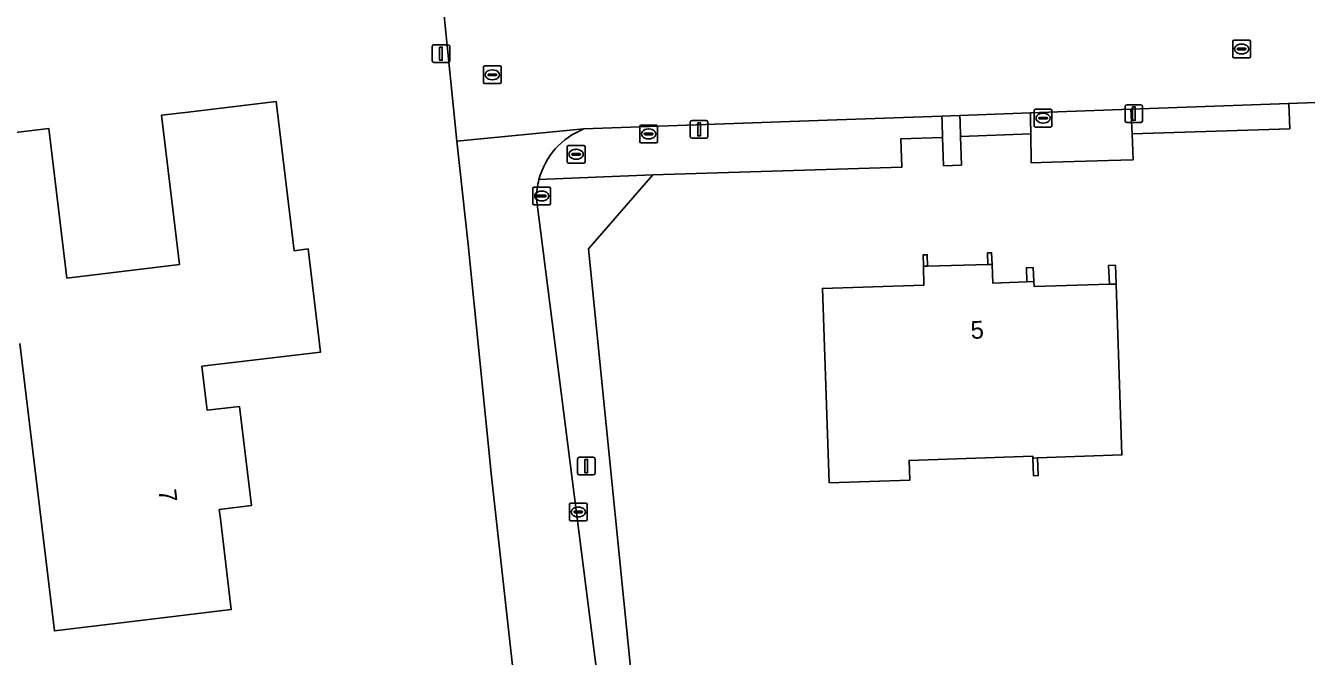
# Model space of a CAD drawing. Extents: x 162417 to 163722, y 384268 to 385417.
# Drawn here: x 163118.6 to 163190.8, y 385155.3 to 385190.9 of the extents above; entities that cross this region are included whole.
import ezdxf

# ---------------------------------------------------------------- set-up
doc = ezdxf.new("R2010")
doc.units = 0
for name, color, linetype in [('IMGEO_Brandkraan', 7, 'Continuous'), ('IMGEO_Erf', 7, 'Continuous'), ('IMGEO_Grasland_overig', 7, 'Continuous'), ('IMGEO_Groenvoorziening', 7, 'Continuous'), ('IMGEO_Kolk', 7, 'Continuous'), ('IMGEO_Lichtmast', 7, 'Continuous'), ('IMGEO_Muur', 7, 'Continuous'), ('IMGEO_Pand', 7, 'Continuous'), ('IMGEO_Pand_nummerreeks', 7, 'Continuous'), ('IMGEO_Rijbaan_lokaal_gesloten', 7, 'Continuous'), ('IMGEO_Rioolput', 7, 'Continuous'), ('IMGEO_Voetpad_open', 7, 'Continuous')]:
    doc.layers.add(name, color=color, linetype=linetype)

msp = doc.modelspace()

# ---------------------------------------------------------------- linework, layer by layer
at = {"layer": 'IMGEO_Brandkraan'}
for p, q in [((163149.126, 385183.184), (163149.126, 385184.036)), ((163149.201, 385184.11), (163150.053, 385184.11)), ((163150.127, 385184.036), (163150.127, 385183.184)), ((163149.385, 385183.604), (163149.385, 385183.616)), ((163149.823, 385183.567), (163149.425, 385183.567)), ((163149.428, 385183.653), (163149.826, 385183.653)), ((163149.637, 385183.33), (163149.612, 385183.33)), ((163149.614, 385183.89), (163149.639, 385183.89)), ((163149.869, 385183.616), (163149.869, 385183.604)), ((163150.053, 385183.11), (163149.201, 385183.11))]:
    msp.add_line(p, q, dxfattribs=at)
for points in [[(163149.126, 385183.184), (163149.126, 385184.036)], [(163149.201, 385184.11), (163150.053, 385184.11)], [(163150.127, 385184.036), (163150.127, 385183.184)], [(163150.053, 385183.11), (163149.201, 385183.11)]]:
    msp.add_lwpolyline(points, dxfattribs=at)
for centre, radius, start, end in [((163149.203, 385184.034), 0.0765, 91.55205, 178.44795), ((163149.203, 385184.034), 0.0765, 91.55205, 178.44795), ((163150.051, 385184.034), 0.0765, 1.55205, 88.44795), ((163150.051, 385184.034), 0.0765, 1.55205, 88.44795), ((163149.425, 385183.613), 0.0403, 85.87752, 175.75265), ((163149.422, 385183.603), 0.0366, 178.93798, 274.71019), ((163149.826, 385183.61), 0.043, 264.86636, 352.45326), ((163149.83, 385183.615), 0.0386, 1.73085, 96.63898), ((163149.203, 385183.186), 0.0765, 181.55205, 268.44795), ((163149.203, 385183.186), 0.0765, 181.55205, 268.44795), ((163150.051, 385183.186), 0.0765, 271.55205, 358.44795), ((163150.051, 385183.186), 0.0765, 271.55205, 358.44795)]:
    msp.add_arc(centre, radius, start, end, dxfattribs=at)
for centre, major_axis, ratio, start_param, end_param in [((163149.613, 385183.61), (-0.387, 0.002), 0.722429, 4.712389, 7.853982), ((163149.638, 385183.61), (-0.39, 0.002), 0.717154, 1.570796, 4.712389)]:
    msp.add_ellipse(centre, major_axis=major_axis, ratio=ratio, start_param=start_param, end_param=end_param, dxfattribs=at)
at = {"layer": 'IMGEO_Erf'}
for points in [[(163146.808, 385147.82), (163144.847, 385165.423), (163143.544, 385178.517), (163142.898, 385184.347), (163142.168, 385191.618), (163140.655, 385205.014), (163139.477, 385215.508), (163139.131, 385219.054), (163139.546, 385219.097), (163139.534, 385219.208), (163138.829, 385225.865), (163138.494, 385227.958), (163138.631, 385231.268)], [(163127.257, 385177.392), (163126.242, 385185.813), (163127.731, 385185.992), (163132.695, 385186.59), (163133.709, 385178.169), (163134.503, 385178.265), (163135.204, 385172.452), (163128.516, 385171.646), (163128.76, 385169.618), (163128.815, 385169.161), (163130.631, 385169.38), (163131.304, 385163.788), (163129.489, 385163.57), (163129.554, 385163.032), (163130.17, 385157.918), (163125.206, 385157.32), (163120.193, 385156.716), (163118.332, 385172.165), (163118.24, 385172.933)], [(163191.374, 385186.533), (163189.829, 385186.477), (163189.883, 385185.048), (163180.989, 385184.763), (163181.052, 385183.302), (163179.658, 385183.258), (163176.449, 385183.157), (163175.302, 385183.121), (163175.28, 385184.761), (163171.31, 385184.606), (163171.361, 385182.997), (163170.361, 385182.965), (163170.303, 385184.566), (163167.943, 385184.474), (163168.005, 385182.891), (163153.947, 385182.447), (163150.333, 385178.267), (163153.309, 385148.485)], [(163113.667, 385175.784), (163112.647, 385175.661), (163113.149, 385171.482), (163098.854, 385169.759), (163097.995, 385176.887), (163095.481, 385176.585), (163095.049, 385180.167), (163112.88, 385182.316), (163112.794, 385183.031), (163112.654, 385184.193), (163119.882, 385185.064), (163120.899, 385176.626), (163127.257, 385177.392)]]:
    msp.add_lwpolyline(points, dxfattribs=at)
msp.add_lwpolyline([(163175.663, 385166.477), (163175.698, 385165.477), (163175.428, 385165.468), (163175.393, 385166.468), (163175.389, 385166.577), (163168.414, 385166.335), (163168.452, 385165.226), (163163.905, 385165.069), (163163.525, 385176.037), (163169.25, 385176.225), (163169.223, 385177.289), (163169.207, 385177.941), (163169.436, 385177.945), (163169.447, 385177.295), (163172.849, 385177.387), (163172.839, 385178.04), (163173.067, 385178.049), (163173.092, 385177.394), (163173.133, 385176.34), (163174.081, 385176.377), (163175.058, 385176.415), (163175.028, 385177.203), (163175.403, 385177.217), (163175.452, 385176.43), (163175.469, 385176.158), (163179.716, 385176.278), (163179.663, 385177.332), (163180.049, 385177.352), (163180.086, 385176.288), (163180.42, 385166.641)], close=True, dxfattribs=at)
at = {"layer": 'IMGEO_Grasland_overig'}
for points in [[(163189.829, 385186.477), (163180.93, 385186.154), (163180.944, 385185.821), (163180.989, 385184.763), (163189.883, 385185.048)], [(163175.268, 385185.602), (163175.255, 385185.948), (163171.272, 385185.803), (163171.284, 385185.448), (163171.31, 385184.606), (163175.28, 385184.761)]]:
    msp.add_lwpolyline(points, close=True, dxfattribs=at)
at = {"layer": 'IMGEO_Groenvoorziening'}
for points in [[(163170.303, 385184.566), (163170.272, 385185.409), (163170.26, 385185.766), (163164.338, 385185.551), (163150.057, 385185.04)], [(163147.527, 385182.183), (163153.947, 385182.447), (163168.005, 385182.891), (163167.943, 385184.474), (163170.303, 385184.566)], [(163154.89, 385135.836), (163154.07, 385140.868), (163153.309, 385148.485), (163150.333, 385178.267), (163153.947, 385182.447), (163147.527, 385182.183)], [(163147.389, 385181.095), (163151.558, 385148.307), (163152.419, 385140.972)]]:
    msp.add_lwpolyline(points, dxfattribs=at)
for centre, radius, start, end in [((163151.62, 385181.107), 4.232, 111.67378, 165.2736), ((163151.675, 385181.104), 4.286, 165.42033, 180.12228)]:
    msp.add_arc(centre, radius, start, end, dxfattribs=at)
at = {"layer": 'IMGEO_Kolk'}
for p, q in [((163175.547, 385186.148), (163176.399, 385186.148)), ((163175.472, 385185.222), (163175.472, 385186.074)), ((163175.731, 385185.642), (163175.731, 385185.654)), ((163176.169, 385185.605), (163175.771, 385185.605)), ((163175.774, 385185.691), (163176.172, 385185.691)), ((163175.96, 385185.928), (163175.985, 385185.928)), ((163176.215, 385185.654), (163176.215, 385185.642)), ((163176.473, 385186.074), (163176.473, 385185.222)), ((163153.215, 385184.334), (163153.215, 385185.186)), ((163153.29, 385185.26), (163154.142, 385185.26)), ((163153.474, 385184.754), (163153.474, 385184.766)), ((163153.912, 385184.717), (163153.514, 385184.717)), ((163153.517, 385184.803), (163153.915, 385184.803)), ((163153.703, 385185.04), (163153.728, 385185.04)), ((163153.958, 385184.766), (163153.958, 385184.754)), ((163154.216, 385185.186), (163154.216, 385184.334)), ((163176.399, 385185.148), (163175.547, 385185.148)), ((163175.983, 385185.368), (163175.958, 385185.368)), ((163154.142, 385184.26), (163153.29, 385184.26)), ((163153.726, 385184.48), (163153.701, 385184.48)), ((163147.187, 385180.83), (163147.187, 385181.682)), ((163147.262, 385181.756), (163148.114, 385181.756)), ((163147.446, 385181.25), (163147.446, 385181.262)), ((163147.884, 385181.213), (163147.486, 385181.213)), ((163147.489, 385181.299), (163147.887, 385181.299)), ((163147.675, 385181.536), (163147.7, 385181.536)), ((163147.93, 385181.262), (163147.93, 385181.25)), ((163148.188, 385181.682), (163148.188, 385180.83)), ((163148.114, 385180.756), (163147.262, 385180.756)), ((163147.698, 385180.976), (163147.673, 385180.976)), ((163149.247, 385162.996), (163149.247, 385163.848)), ((163149.322, 385163.922), (163150.174, 385163.922)), ((163150.248, 385163.848), (163150.248, 385162.996)), ((163149.506, 385163.416), (163149.506, 385163.428)), ((163149.944, 385163.379), (163149.546, 385163.379)), ((163149.549, 385163.465), (163149.947, 385163.465)), ((163149.758, 385163.142), (163149.733, 385163.142)), ((163149.735, 385163.702), (163149.76, 385163.702)), ((163149.99, 385163.428), (163149.99, 385163.416)), ((163150.174, 385162.922), (163149.322, 385162.922))]:
    msp.add_line(p, q, dxfattribs=at)
for points in [[(163175.547, 385186.148), (163176.399, 385186.148)], [(163175.472, 385185.222), (163175.472, 385186.074)], [(163176.473, 385186.074), (163176.473, 385185.222)], [(163153.215, 385184.334), (163153.215, 385185.186)], [(163153.29, 385185.26), (163154.142, 385185.26)], [(163154.216, 385185.186), (163154.216, 385184.334)], [(163176.399, 385185.148), (163175.547, 385185.148)], [(163154.142, 385184.26), (163153.29, 385184.26)], [(163147.187, 385180.83), (163147.187, 385181.682)], [(163147.262, 385181.756), (163148.114, 385181.756)], [(163148.188, 385181.682), (163148.188, 385180.83)], [(163148.114, 385180.756), (163147.262, 385180.756)], [(163149.247, 385162.996), (163149.247, 385163.848)], [(163149.322, 385163.922), (163150.174, 385163.922)], [(163150.248, 385163.848), (163150.248, 385162.996)], [(163150.174, 385162.922), (163149.322, 385162.922)]]:
    msp.add_lwpolyline(points, dxfattribs=at)
for centre, radius, start, end in [((163175.549, 385186.072), 0.0765, 91.55205, 178.44795), ((163175.549, 385186.072), 0.0765, 91.55205, 178.44795), ((163176.397, 385186.072), 0.0765, 1.55205, 88.44795), ((163176.397, 385186.072), 0.0765, 1.55205, 88.44795), ((163175.771, 385185.651), 0.0403, 85.87752, 175.75265), ((163175.768, 385185.641), 0.0366, 178.93798, 274.71019), ((163176.172, 385185.648), 0.043, 264.86636, 352.45326), ((163176.176, 385185.653), 0.0386, 1.73085, 96.63898), ((163153.292, 385185.184), 0.0765, 91.55205, 178.44795), ((163153.292, 385185.184), 0.0765, 91.55205, 178.44795), ((163153.514, 385184.763), 0.0403, 85.87752, 175.75265), ((163153.511, 385184.753), 0.0366, 178.93798, 274.71019), ((163153.915, 385184.76), 0.043, 264.86636, 352.45326), ((163153.919, 385184.765), 0.0386, 1.73085, 96.63898), ((163154.14, 385185.184), 0.0765, 1.55205, 88.44795), ((163154.14, 385185.184), 0.0765, 1.55205, 88.44795), ((163175.549, 385185.224), 0.0765, 181.55205, 268.44795), ((163175.549, 385185.224), 0.0765, 181.55205, 268.44795), ((163176.397, 385185.224), 0.0765, 271.55205, 358.44795), ((163176.397, 385185.224), 0.0765, 271.55205, 358.44795), ((163153.292, 385184.336), 0.0765, 181.55205, 268.44795), ((163153.292, 385184.336), 0.0765, 181.55205, 268.44795), ((163154.14, 385184.336), 0.0765, 271.55205, 358.44795), ((163154.14, 385184.336), 0.0765, 271.55205, 358.44795), ((163147.264, 385181.68), 0.0765, 91.55205, 178.44795), ((163147.264, 385181.68), 0.0765, 91.55205, 178.44795), ((163147.486, 385181.259), 0.0403, 85.87752, 175.75265), ((163147.483, 385181.249), 0.0366, 178.93798, 274.71019), ((163147.887, 385181.256), 0.043, 264.86636, 352.45326), ((163147.891, 385181.261), 0.0386, 1.73085, 96.63898), ((163148.112, 385181.68), 0.0765, 1.55205, 88.44795), ((163148.112, 385181.68), 0.0765, 1.55205, 88.44795), ((163147.264, 385180.832), 0.0765, 181.55205, 268.44795), ((163147.264, 385180.832), 0.0765, 181.55205, 268.44795), ((163148.112, 385180.832), 0.0765, 271.55205, 358.44795), ((163148.112, 385180.832), 0.0765, 271.55205, 358.44795), ((163149.324, 385163.846), 0.0765, 91.55205, 178.44795), ((163149.324, 385163.846), 0.0765, 91.55205, 178.44795), ((163150.172, 385163.846), 0.0765, 1.55205, 88.44795), ((163150.172, 385163.846), 0.0765, 1.55205, 88.44795), ((163149.546, 385163.425), 0.0403, 85.87752, 175.75265), ((163149.543, 385163.415), 0.0366, 178.93798, 274.71019), ((163149.947, 385163.422), 0.043, 264.86636, 352.45326), ((163149.951, 385163.427), 0.0386, 1.73085, 96.63898), ((163149.324, 385162.998), 0.0765, 181.55205, 268.44795), ((163149.324, 385162.998), 0.0765, 181.55205, 268.44795), ((163150.172, 385162.998), 0.0765, 271.55205, 358.44795), ((163150.172, 385162.998), 0.0765, 271.55205, 358.44795)]:
    msp.add_arc(centre, radius, start, end, dxfattribs=at)
for centre, major_axis, ratio, start_param, end_param in [((163175.959, 385185.648), (-0.387, 0.002), 0.722429, 4.712389, 7.853982), ((163175.984, 385185.648), (-0.39, 0.002), 0.717154, 1.570796, 4.712389), ((163153.702, 385184.76), (-0.387, 0.002), 0.722429, 4.712389, 7.853982), ((163153.727, 385184.76), (-0.39, 0.002), 0.717154, 1.570796, 4.712389), ((163147.674, 385181.256), (-0.387, 0.002), 0.722429, 4.712389, 7.853982), ((163147.699, 385181.256), (-0.39, 0.002), 0.717154, 1.570796, 4.712389), ((163149.734, 385163.422), (-0.387, 0.002), 0.722429, 4.712389, 7.853982), ((163149.759, 385163.422), (-0.39, 0.002), 0.717154, 1.570796, 4.712389)]:
    msp.add_ellipse(centre, major_axis=major_axis, ratio=ratio, start_param=start_param, end_param=end_param, dxfattribs=at)
at = {"layer": 'IMGEO_Lichtmast'}
for p, q in [((163141.603, 385189.789), (163142.393, 385189.789)), ((163142.393, 385189.789), (163141.603, 385189.789)), ((163141.503, 385188.889), (163141.503, 385189.689)), ((163141.503, 385189.689), (163141.503, 385188.889)), ((163142.493, 385189.689), (163142.493, 385188.889)), ((163142.493, 385188.889), (163142.493, 385189.689)), ((163142.393, 385188.789), (163141.603, 385188.789)), ((163141.603, 385188.789), (163142.393, 385188.789)), ((163180.598, 385185.504), (163180.598, 385186.304)), ((163180.598, 385186.304), (163180.598, 385185.504)), ((163180.698, 385186.404), (163181.488, 385186.404)), ((163181.488, 385186.404), (163180.698, 385186.404)), ((163181.588, 385186.304), (163181.588, 385185.504)), ((163181.588, 385185.504), (163181.588, 385186.304)), ((163156.167, 385185.518), (163156.957, 385185.518)), ((163156.957, 385185.518), (163156.167, 385185.518)), ((163156.067, 385184.618), (163156.067, 385185.418)), ((163156.067, 385185.418), (163156.067, 385184.618)), ((163157.057, 385185.418), (163157.057, 385184.618)), ((163157.057, 385184.618), (163157.057, 385185.418)), ((163181.488, 385185.404), (163180.698, 385185.404)), ((163180.698, 385185.404), (163181.488, 385185.404)), ((163156.957, 385184.518), (163156.167, 385184.518)), ((163156.167, 385184.518), (163156.957, 385184.518)), ((163149.704, 385165.612), (163149.704, 385166.412)), ((163149.704, 385166.412), (163149.704, 385165.612)), ((163149.804, 385166.512), (163150.594, 385166.512)), ((163150.594, 385166.512), (163149.804, 385166.512)), ((163150.694, 385166.412), (163150.694, 385165.612)), ((163150.694, 385165.612), (163150.694, 385166.412)), ((163150.594, 385165.512), (163149.804, 385165.512)), ((163149.804, 385165.512), (163150.594, 385165.512))]:
    msp.add_line(p, q, dxfattribs=at)
for points in [[(163141.923, 385189.664), (163142.073, 385189.664), (163142.073, 385188.914), (163141.923, 385188.914), (163141.923, 385189.664)], [(163181.018, 385186.279), (163181.168, 385186.279), (163181.168, 385185.529), (163181.018, 385185.529), (163181.018, 385186.279)], [(163156.487, 385185.393), (163156.637, 385185.393), (163156.637, 385184.643), (163156.487, 385184.643), (163156.487, 385185.393)], [(163150.124, 385166.387), (163150.274, 385166.387), (163150.274, 385165.637), (163150.124, 385165.637), (163150.124, 385166.387)]]:
    msp.add_lwpolyline(points, dxfattribs=at)
for centre, start, end in [((163141.603, 385189.689), 90, 180), ((163141.603, 385189.689), 90, 180), ((163142.393, 385189.689), 0, 90), ((163142.393, 385189.689), 360, 90), ((163141.603, 385188.889), 180, 270), ((163141.603, 385188.889), 180, 270), ((163142.393, 385188.889), 270, 0), ((163142.393, 385188.889), 270, 0), ((163180.698, 385186.304), 90, 180), ((163180.698, 385186.304), 90, 180), ((163181.488, 385186.304), 0, 90), ((163181.488, 385186.304), 360, 90), ((163156.167, 385185.418), 90, 180), ((163156.167, 385185.418), 90, 180), ((163156.957, 385185.418), 0, 90), ((163156.957, 385185.418), 360, 90), ((163180.698, 385185.504), 180, 270), ((163180.698, 385185.504), 180, 270), ((163181.488, 385185.504), 270, 0), ((163181.488, 385185.504), 270, 0), ((163156.167, 385184.618), 180, 270), ((163156.167, 385184.618), 180, 270), ((163156.957, 385184.618), 270, 0), ((163156.957, 385184.618), 270, 0), ((163149.804, 385166.412), 90, 180), ((163149.804, 385166.412), 90, 180), ((163150.594, 385166.412), 0, 90), ((163150.594, 385166.412), 360, 90), ((163149.804, 385165.612), 180, 270), ((163149.804, 385165.612), 180, 270), ((163150.594, 385165.612), 270, 0), ((163150.594, 385165.612), 270, 0)]:
    msp.add_arc(centre, 0.1, start, end, dxfattribs=at)
at = {"layer": 'IMGEO_Muur'}
for points in [[(163169.223, 385177.289), (163169.447, 385177.295), (163169.436, 385177.945), (163169.207, 385177.941)], [(163172.849, 385177.387), (163173.092, 385177.394), (163173.067, 385178.049), (163172.839, 385178.04)], [(163175.058, 385176.415), (163175.452, 385176.43), (163175.403, 385177.217), (163175.028, 385177.203)], [(163179.716, 385176.278), (163180.086, 385176.288), (163180.049, 385177.352), (163179.663, 385177.332)], [(163175.663, 385166.477), (163175.393, 385166.468), (163175.428, 385165.468), (163175.698, 385165.477)]]:
    msp.add_lwpolyline(points, close=True, dxfattribs=at)
at = {"layer": 'IMGEO_Pand'}
for points in [[(163134.503, 385178.265), (163133.709, 385178.169), (163132.695, 385186.59), (163127.731, 385185.992), (163126.242, 385185.813), (163127.257, 385177.392), (163120.899, 385176.626), (163119.882, 385185.064), (163112.654, 385184.193), (163112.794, 385183.031), (163112.88, 385182.316), (163095.049, 385180.167), (163095.481, 385176.585), (163097.995, 385176.887), (163098.854, 385169.759), (163113.149, 385171.482), (163112.647, 385175.661), (163113.667, 385175.784)], [(163118.24, 385172.933), (163118.332, 385172.165), (163120.193, 385156.716), (163125.206, 385157.32), (163130.17, 385157.918), (163129.554, 385163.032), (163129.489, 385163.57), (163131.304, 385163.788), (163130.631, 385169.38), (163128.815, 385169.161), (163128.76, 385169.618), (163128.516, 385171.646), (163135.204, 385172.452), (163134.503, 385178.265)]]:
    msp.add_lwpolyline(points, dxfattribs=at)
msp.add_lwpolyline([(163175.663, 385166.477), (163180.42, 385166.641), (163180.086, 385176.288), (163179.716, 385176.278), (163175.469, 385176.158), (163175.452, 385176.43), (163175.058, 385176.415), (163174.081, 385176.377), (163173.133, 385176.34), (163173.092, 385177.394), (163172.849, 385177.387), (163169.447, 385177.295), (163169.223, 385177.289), (163169.25, 385176.225), (163163.525, 385176.037), (163163.905, 385165.069), (163168.452, 385165.226), (163168.414, 385166.335), (163175.389, 385166.577), (163175.393, 385166.468)], close=True, dxfattribs=at)
at = {"layer": 'IMGEO_Rijbaan_lokaal_gesloten'}
for points in [[(163262.123, 385195.725), (163260.628, 385195.67), (163257.673, 385195.54), (163160.672, 385191.689), (163150.253, 385191.882), (163142.168, 385191.618), (163142.898, 385184.347), (163150.057, 385185.04), (163164.338, 385185.551), (163170.26, 385185.766), (163171.272, 385185.803), (163175.255, 385185.948), (163180.93, 385186.154), (163189.829, 385186.477), (163191.374, 385186.533), (163198.938, 385186.805), (163200.451, 385186.86), (163204.906, 385187.02), (163221.442, 385187.616), (163223.52, 385187.664), (163236.3, 385187.957), (163240.394, 385188.115), (163257.459, 385188.774)], [(163150.057, 385185.04), (163142.898, 385184.347), (163143.544, 385178.517), (163144.847, 385165.423), (163146.808, 385147.82), (163135.083, 385146.53), (163136.488, 385137.486), (163136.866, 385135.951), (163137.312, 385134.453), (163138.356, 385134.764), (163145.294, 385136.87), (163145.502, 385136.892)], [(163151.558, 385148.307), (163147.389, 385181.095)]]:
    msp.add_lwpolyline(points, dxfattribs=at)
for centre, radius, start, end in [((163151.62, 385181.107), 4.232, 111.67378, 165.2736), ((163151.675, 385181.104), 4.286, 165.42033, 180.12228)]:
    msp.add_arc(centre, radius, start, end, dxfattribs=at)
at = {"layer": 'IMGEO_Rioolput'}
for p, q in [((163186.671, 385189.125), (163186.671, 385189.977)), ((163186.746, 385190.051), (163187.598, 385190.051)), ((163187.159, 385189.831), (163187.184, 385189.831)), ((163187.672, 385189.977), (163187.672, 385189.125)), ((163187.598, 385189.051), (163186.746, 385189.051)), ((163186.93, 385189.545), (163186.93, 385189.557)), ((163187.368, 385189.508), (163186.97, 385189.508)), ((163186.973, 385189.594), (163187.371, 385189.594)), ((163187.182, 385189.271), (163187.157, 385189.271)), ((163187.414, 385189.557), (163187.414, 385189.545)), ((163144.398, 385187.67), (163144.398, 385188.522)), ((163144.473, 385188.596), (163145.325, 385188.596)), ((163144.886, 385188.376), (163144.911, 385188.376)), ((163145.399, 385188.522), (163145.399, 385187.67)), ((163145.325, 385187.596), (163144.473, 385187.596)), ((163144.657, 385188.09), (163144.657, 385188.102)), ((163145.095, 385188.053), (163144.697, 385188.053)), ((163144.7, 385188.139), (163145.098, 385188.139)), ((163144.909, 385187.816), (163144.884, 385187.816)), ((163145.141, 385188.102), (163145.141, 385188.09))]:
    msp.add_line(p, q, dxfattribs=at)
for points in [[(163186.671, 385189.125), (163186.671, 385189.977)], [(163186.746, 385190.051), (163187.598, 385190.051)], [(163187.672, 385189.977), (163187.672, 385189.125)], [(163187.598, 385189.051), (163186.746, 385189.051)], [(163144.398, 385187.67), (163144.398, 385188.522)], [(163144.473, 385188.596), (163145.325, 385188.596)], [(163145.399, 385188.522), (163145.399, 385187.67)], [(163145.325, 385187.596), (163144.473, 385187.596)]]:
    msp.add_lwpolyline(points, dxfattribs=at)
for centre, radius, start, end in [((163186.748, 385189.975), 0.0765, 91.55205, 178.44795), ((163186.748, 385189.975), 0.0765, 91.55205, 178.44795), ((163187.596, 385189.975), 0.0765, 1.55205, 88.44795), ((163187.596, 385189.975), 0.0765, 1.55205, 88.44795), ((163186.748, 385189.127), 0.0765, 181.55205, 268.44795), ((163186.748, 385189.127), 0.0765, 181.55205, 268.44795), ((163186.97, 385189.554), 0.0403, 85.87752, 175.75265), ((163186.967, 385189.544), 0.0366, 178.93798, 274.71019), ((163187.371, 385189.551), 0.043, 264.86636, 352.45326), ((163187.375, 385189.556), 0.0386, 1.73085, 96.63898), ((163187.596, 385189.127), 0.0765, 271.55205, 358.44795), ((163187.596, 385189.127), 0.0765, 271.55205, 358.44795), ((163144.475, 385188.52), 0.0765, 91.55205, 178.44795), ((163144.475, 385188.52), 0.0765, 91.55205, 178.44795), ((163145.323, 385188.52), 0.0765, 1.55205, 88.44795), ((163145.323, 385188.52), 0.0765, 1.55205, 88.44795), ((163144.475, 385187.672), 0.0765, 181.55205, 268.44795), ((163144.475, 385187.672), 0.0765, 181.55205, 268.44795), ((163144.697, 385188.099), 0.0403, 85.87752, 175.75265), ((163144.694, 385188.089), 0.0366, 178.93798, 274.71019), ((163145.098, 385188.096), 0.043, 264.86636, 352.45326), ((163145.102, 385188.101), 0.0386, 1.73085, 96.63898), ((163145.323, 385187.672), 0.0765, 271.55205, 358.44795), ((163145.323, 385187.672), 0.0765, 271.55205, 358.44795)]:
    msp.add_arc(centre, radius, start, end, dxfattribs=at)
for centre, major_axis, ratio, start_param, end_param in [((163187.158, 385189.551), (-0.387, 0.002), 0.722429, 4.712389, 7.853982), ((163187.183, 385189.551), (-0.39, 0.002), 0.717154, 1.570796, 4.712389), ((163144.885, 385188.096), (-0.387, 0.002), 0.722429, 4.712389, 7.853982), ((163144.91, 385188.096), (-0.39, 0.002), 0.717154, 1.570796, 4.712389)]:
    msp.add_ellipse(centre, major_axis=major_axis, ratio=ratio, start_param=start_param, end_param=end_param, dxfattribs=at)
at = {"layer": 'IMGEO_Voetpad_open'}
for points in [[(163180.989, 385184.763), (163180.944, 385185.821), (163180.93, 385186.154), (163175.255, 385185.948), (163175.268, 385185.602), (163175.28, 385184.761), (163175.302, 385183.121), (163176.449, 385183.157), (163179.658, 385183.258), (163181.052, 385183.302)], [(163171.31, 385184.606), (163171.284, 385185.448), (163171.272, 385185.803), (163170.26, 385185.766), (163170.272, 385185.409), (163170.303, 385184.566), (163170.361, 385182.965), (163171.361, 385182.997)]]:
    msp.add_lwpolyline(points, close=True, dxfattribs=at)

# ---------------------------------------------------------------- texts
at = {"layer": 'IMGEO_Pand_nummerreeks'}
for s, rotation, p in [('5', 2.5382, (163171.905, 385173.189)), ('7', 276.86955, (163126.054, 385164.663))]:
    msp.add_text(s, height=1, rotation=rotation, dxfattribs=at).set_placement(p)

doc.saveas('drawing.dxf')
